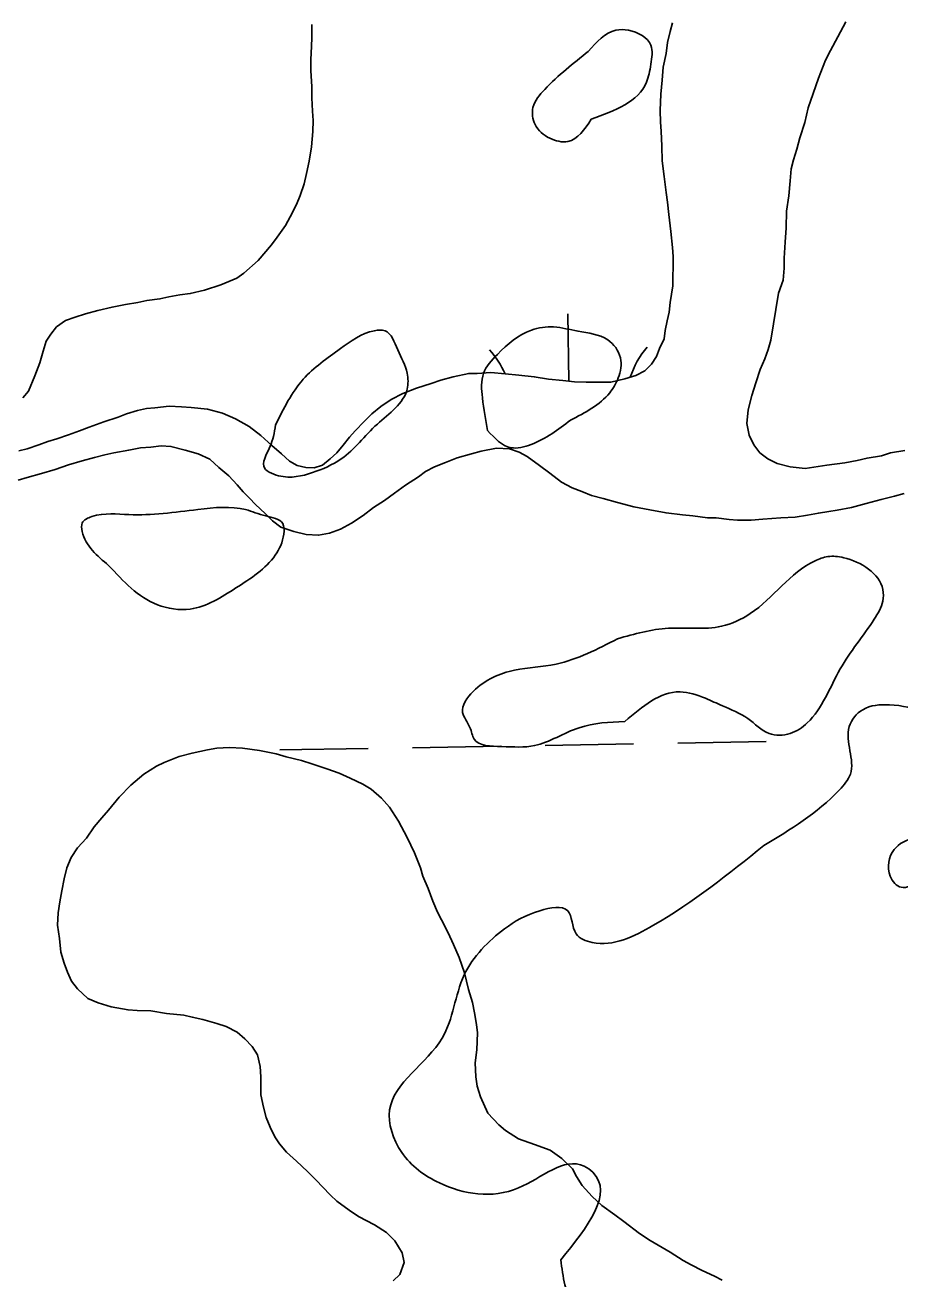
# Model space of a CAD drawing. Extents: x 3887375 to 3925618, y 296674 to 322633.
# Drawn here: x 3902371.8 to 3902688.4, y 311036.7 to 311490.7 of the extents above; entities that cross this region are included whole.
import ezdxf

# ---------------------------------------------------------------- set-up
doc = ezdxf.new("R2010")
doc.units = 0
doc.layers.add('V-RIVR-EDGE', color=7, linetype='Continuous')
doc.layers.add('V-WETL-SWMP', color=7, linetype='Continuous')

msp = doc.modelspace()

# ---------------------------------------------------------------- linework, layer by layer
at = {"layer": 'V-RIVR-EDGE'}
for points in [[(3902575.59, 311481.17), (3902585.59, 311488.83), (3902590.19, 311488.82), (3902598.24, 311483.42), (3902598.22, 311476.51), (3902596.67, 311469.99), (3902576.68, 311456.61)], [(3902576.68, 311456.61), (3902568.21, 311448.57), (3902561.69, 311449.74), (3902556.33, 311454.74), (3902555.58, 311460.88), (3902559.82, 311467.4), (3902575.59, 311481.17)], [(3902539.17, 311343.86), (3902537.28, 311355.76), (3902537.69, 311364.59), (3902542.69, 311371.49), (3902555, 311380.28), (3902563.06, 311381.42), (3902571.88, 311379.86), (3902582.62, 311376.76), (3902587.21, 311370.23), (3902586.43, 311362.93), (3902583.34, 311357.57), (3902569.12, 311347.63)], [(3902462.41, 311345.97), (3902472.43, 311362.45), (3902485.89, 311373.55), (3902498.19, 311380.04), (3902502.03, 311380.03), (3902506.62, 311373.11), (3902510.05, 311364.66), (3902510.04, 311358.9), (3902499.26, 311346.26), (3902486.18, 311333.63), (3902475.8, 311328.67), (3902463.52, 311327.54), (3902458.15, 311331.01), (3902458.93, 311334.85)], [(3902458.93, 311334.85), (3902461.63, 311341.75), (3902462.41, 311345.97)], [(3902569.12, 311347.63), (3902554.89, 311338.83), (3902547.6, 311337.7), (3902539.17, 311343.86)], [(3902434.32, 311315.33), (3902409.37, 311313.48), (3902395.93, 311312.74), (3902392.47, 311310.45), (3902392.46, 311307.38), (3902402.03, 311295.07)], [(3902402.03, 311295.07), (3902419.65, 311280.83), (3902431.54, 311279.26), (3902448.07, 311286.9), (3902462.3, 311298.76), (3902465.39, 311306.43), (3902465.01, 311310.27), (3902458.88, 311312.97), (3902451.59, 311315.29), (3902434.32, 311315.33)], [(3902586.19, 311268.52), (3902604.62, 311272.31), (3902623.82, 311273.03), (3902634.19, 311277.61), (3902657.65, 311296.74), (3902662.26, 311298.27), (3902668.02, 311297.87), (3902682.19, 311286.32), (3902682.18, 311282.1), (3902679.09, 311275.58), (3902666.76, 311257.57), (3902654.82, 311238.03), (3902648.67, 311234.2), (3902640.99, 311234.22), (3902633.33, 311239.62), (3902624.13, 311244.24), (3902617.99, 311246.95), (3902608.79, 311249.27), (3902588.8, 311238.57)], [(3902588.8, 311238.57), (3902572.3, 311236.31), (3902556.16, 311229.83), (3902544.26, 311229.47), (3902534.29, 311232.18), (3902532.76, 311236.41), (3902530.09, 311241.79), (3902533.95, 311249.46), (3902548.93, 311257.1), (3902563.91, 311259.36), (3902586.19, 311268.52)], [(3902565.66, 311043.64), (3902570.46, 311026.46), (3902580.57, 311018.51), (3902586.29, 311017.61), (3902600.4, 311023.3), (3902605.24, 311022.85), (3902612.71, 311015.79), (3902612.26, 311012.27), (3902617.53, 311007.85), (3902623.7, 311007.84), (3902624.13, 311003.87), (3902623.22, 310993.31), (3902624.97, 310988.9), (3902630.25, 310987.56), (3902646.54, 310987.52), (3902660.63, 310987.05), (3902666.35, 310986.59), (3902668.55, 310983.95), (3902663.25, 310977.36), (3902661.46, 310966.35), (3902666.29, 310961.5), (3902674.66, 310961.04), (3902694.51, 310979.04), (3902709.5, 310986.49), (3902726.7, 310995.69), (3902730.67, 311000.09), (3902731.12, 311004.93), (3902722.34, 311013.32), (3902721.47, 311019.92), (3902738.24, 311035.29), (3902743.99, 311044.08), (3902743.12, 311047.17), (3902725.96, 311054.26), (3902712.33, 311061.33), (3902706.18, 311067.95), (3902705.33, 311080.72), (3902707.12, 311090.41), (3902711.97, 311093.48), (3902730.91, 311098.27), (3902748.98, 311104.39), (3902763.53, 311110.96), (3902793.08, 311132.02), (3902798.39, 311140.82), (3902799.28, 311145.66), (3902793.12, 311148.32), (3902775.07, 311148.36), (3902760.54, 311149.72), (3902754.4, 311156.78), (3902746.06, 311170.45), (3902739.02, 311171.35), (3902705.07, 311152.94), (3902700.23, 311152.95), (3902699.36, 311157.35), (3902705.1, 311163.94), (3902724.49, 311172.7), (3902730.23, 311178.41), (3902730.69, 311185.02), (3902729.82, 311189.86), (3902725.87, 311194.27), (3902718.39, 311195.17), (3902695.01, 311180.7), (3902688.84, 311178.51), (3902684.89, 311182.49), (3902686.23, 311192.17), (3902702.11, 311200.5), (3902706.97, 311208.41), (3902706.99, 311217.66), (3902703.06, 311231.32), (3902696.92, 311241.02), (3902684.6, 311244.57), (3902674.91, 311242.83), (3902670.05, 311236.68), (3902670.45, 311219.51), (3902666.47, 311213.79), (3902639.13, 311193.61)], [(3902639.13, 311193.61), (3902598.99, 311164.65), (3902576.95, 311158.54), (3902571.24, 311161.63), (3902568.18, 311170.01), (3902558.05, 311170.03), (3902545.26, 311163.46), (3902530.69, 311146.76), (3902522.71, 311123.89), (3902503.71, 311097.96), (3902508.08, 311082.53), (3902521.7, 311071.49), (3902550.32, 311069.66), (3902574.11, 311077.53), (3902577.19, 311075.32), (3902565.66, 311043.64)]]:
    msp.add_spline(points, degree=3, dxfattribs=at)
at = {"layer": 'V-WETL-SWMP'}
for p, q in [((3902568.56, 311361.8), (3902568.15, 311386.13)), ((3902607.98, 311230.72), (3902639.97, 311231.27)), ((3902464, 311228.25), (3902495.99, 311228.8)), ((3902511.99, 311229.07), (3902543.98, 311229.62)), ((3902559.98, 311229.9), (3902591.98, 311230.45))]:
    msp.add_line(p, q, dxfattribs=at)
for points in [[(3902370.95, 311355.76), (3902373.04, 311358.12), (3902375.34, 311363.76), (3902377.18, 311368.46), (3902378.31, 311372.69), (3902379.46, 311376.22), (3902381.08, 311378.81), (3902383.16, 311381.4), (3902386.43, 311383.77), (3902389.93, 311384.97), (3902393.67, 311386.17), (3902398.11, 311387.38), (3902403.26, 311388.6), (3902408.17, 311389.57), (3902412.62, 311390.31), (3902415.9, 311391.04), (3902420.58, 311391.55), (3902423.85, 311392.28), (3902427.83, 311393.01), (3902431.58, 311393.51), (3902436.72, 311394.73), (3902442.57, 311396.65), (3902448.41, 311399.04), (3902450.97, 311400.93), (3902456.09, 311405.43), (3902460.96, 311411.09), (3902463.05, 311413.92), (3902466.06, 311418.16), (3902467.68, 311421.23), (3902469.99, 311425.7), (3902471.37, 311428.99), (3902472.74, 311433.22), (3902473.65, 311436.98), (3902474.55, 311441.44), (3902475.44, 311446.6), (3902475.87, 311452.23), (3902476.07, 311456.21), (3902475.81, 311459.49), (3902475.53, 311464.41), (3902475.5, 311468.4), (3902475.22, 311474.25), (3902475.19, 311478.23), (3902475.38, 311482.92), (3902475.59, 311486.21), (3902475.55, 311490.89)], [(3902606.08, 311491.48), (3902605.17, 311488.43), (3902604.27, 311484.44), (3902603.83, 311480.45), (3902602.7, 311475.52), (3902602.27, 311470.83), (3902601.84, 311465.67), (3902601.66, 311459.81), (3902601.69, 311455.59), (3902601.95, 311452.31), (3902602.23, 311446.92), (3902602.27, 311441.53), (3902603.02, 311435.91), (3902603.77, 311430.06), (3902604.27, 311426.55), (3902604.77, 311422.1), (3902605.52, 311416.02), (3902606.04, 311410.16), (3902606.3, 311406.88), (3902606.33, 311403.13), (3902606.13, 311399.61), (3902606.15, 311396.33), (3902605.71, 311393.28), (3902605.27, 311390.23), (3902604.83, 311386.71), (3902604.15, 311383.66), (3902603.47, 311380.14), (3902603.03, 311377.09), (3902601.42, 311373.56), (3902600.27, 311370.74), (3902598.42, 311367.91), (3902596.09, 311365.55), (3902592.82, 311363.88), (3902588.85, 311362.68), (3902583.7, 311361.47), (3902579.48, 311361.43), (3902574.8, 311361.39), (3902570.58, 311361.59), (3902566.36, 311362.03), (3902561.2, 311362.46), (3902556.03, 311363.35), (3902550.4, 311364.01), (3902545.48, 311364.44), (3902540.32, 311364.86), (3902535.4, 311364.59), (3902532.35, 311364.57), (3902526.74, 311363.35), (3902522.29, 311362.14), (3902518.79, 311360.94), (3902513.41, 311359.26), (3902508.51, 311357.34), (3902504.31, 311355.2), (3902500.58, 311352.59), (3902497.32, 311349.98), (3902494.53, 311347.15), (3902491.27, 311343.84), (3902489.18, 311341.48), (3902486.86, 311338.65), (3902484.54, 311335.82), (3902482.22, 311333.69), (3902479.42, 311331.33), (3902476.38, 311330.36), (3902473.34, 311330.57), (3902470.28, 311331.25), (3902467.46, 311332.87), (3902464.62, 311335.42), (3902461.08, 311338.44), (3902457.07, 311342.16), (3902452.83, 311345.41), (3902447.88, 311348.18), (3902443.18, 311350.25), (3902437.78, 311351.61), (3902431.91, 311352.27), (3902428.4, 311352.47), (3902423.94, 311352.67), (3902418.79, 311352.16), (3902415.75, 311351.9), (3902412.47, 311351.17), (3902408.5, 311349.97), (3902405.46, 311348.77), (3902400.32, 311347.09), (3902394.94, 311345.17), (3902391.44, 311343.74), (3902387.46, 311342.3), (3902383.26, 311340.86), (3902379.98, 311339.89), (3902376.71, 311338.7)], [(3902672.95, 311333.06), (3902668.39, 311332.19), (3902661.97, 311331.31), (3902657.2, 311330.65), (3902654.09, 311330.21), (3902648.7, 311330.79), (3902643.92, 311331.99), (3902640.58, 311333.63), (3902637.66, 311335.88), (3902635.56, 311338.77), (3902633.87, 311342.28), (3902633.01, 311346.43), (3902633.39, 311351.41), (3902634.79, 311356.6), (3902636.21, 311361.18), (3902637.83, 311365.96), (3902639.46, 311369.92), (3902640.68, 311373.25), (3902641.69, 311376.58), (3902644.45, 311393.61), (3902646.07, 311398.39), (3902646.45, 311402.75), (3902646.42, 311406.28), (3902646.79, 311412.09), (3902647.17, 311417.28), (3902647.32, 311423.29), (3902648.11, 311428.9), (3902648.69, 311434.3), (3902649.07, 311438.66), (3902649.87, 311441.98), (3902651.08, 311445.73), (3902652.09, 311449.89), (3902653.91, 311455.5), (3902655.11, 311460.7), (3902656.94, 311465.9), (3902658.96, 311471.52), (3902661.4, 311477.97), (3902663.24, 311481.51), (3902665.9, 311486.51), (3902668.76, 311491.92)], [(3902369.32, 311325.98), (3902372.59, 311326.95), (3902377.73, 311328.39), (3902382.64, 311329.84), (3902387.55, 311331.52), (3902392.46, 311332.97), (3902396.91, 311334.17), (3902400.65, 311335.14), (3902403.92, 311335.87), (3902409.31, 311336.85), (3902413.52, 311337.59), (3902417.27, 311337.85), (3902421.01, 311338.35), (3902424.53, 311338.15), (3902429.69, 311336.78), (3902434.39, 311335.41), (3902438.63, 311333.57), (3902441.93, 311330.55), (3902445.47, 311327.54), (3902448.54, 311324.28), (3902450.68, 311321.72), (3902453.04, 311319.39), (3902455.17, 311317.07), (3902458.71, 311313.82), (3902461.31, 311311.26), (3902464.37, 311308.94), (3902469.07, 311307.34), (3902473.53, 311306.2), (3902477.99, 311306), (3902481.97, 311306.74), (3902485.94, 311308.18), (3902489.91, 311310.32), (3902494.1, 311313.16), (3902497.83, 311316.01), (3902501.79, 311318.62), (3902505.52, 311321.23), (3902509.48, 311324.07), (3902514.14, 311327.16), (3902516.71, 311329.05), (3902519.97, 311330.72), (3902523.94, 311332.39), (3902528.15, 311334.07), (3902533.29, 311335.51), (3902536.8, 311336.48), (3902542.42, 311337.46), (3902547.1, 311337.27), (3902550.63, 311336.12), (3902553.46, 311334.5), (3902557.93, 311331.26), (3902561.71, 311328.48), (3902565.95, 311325.23), (3902569.72, 311323.15), (3902573.24, 311321.78), (3902576.77, 311320.4), (3902581, 311319.26), (3902586.17, 311317.9), (3902592.04, 311316.3), (3902597.91, 311315.18), (3902603.77, 311314.05), (3902609.64, 311313.4), (3902613.39, 311312.96), (3902618.79, 311312.3), (3902621.83, 311312.33), (3902626.53, 311311.66), (3902629.57, 311311.45), (3902634.5, 311311.49), (3902638.71, 311311.76), (3902645.27, 311312.28), (3902650.42, 311312.56), (3902654.87, 311313.3), (3902658.85, 311314.03), (3902662.59, 311314.53), (3902665.64, 311315.02), (3902670.79, 311316), (3902676.16, 311317.45), (3902681.54, 311318.9), (3902686.45, 311320.11), (3902689.96, 311321.08)], [(3902376.71, 311338.7), (3902372.51, 311337.26), (3902369.47, 311336.53)], [(3902690.14, 311336.73), (3902684.96, 311335.85), (3902681.65, 311334.79), (3902676.47, 311333.92), (3902672.95, 311333.06)], [(3902462.69, 311226.9), (3902456.59, 311228.02), (3902450.49, 311228.91), (3902445.8, 311229.11), (3902441.12, 311228.84), (3902437.84, 311228.34), (3902432.22, 311227.12), (3902427.55, 311225.91), (3902422.17, 311223.76), (3902419.37, 311222.33), (3902414.71, 311219.48), (3902410.05, 311215.46), (3902405.87, 311211.21), (3902401.92, 311206.49), (3902399.6, 311203.66), (3902396.82, 311200.35), (3902394.04, 311196.35), (3902390.79, 311192.8), (3902388.47, 311189.27), (3902386.86, 311185.51), (3902385.96, 311181.52), (3902385.05, 311177.29), (3902384.38, 311173.3), (3902383.71, 311169.31), (3902383.51, 311164.86), (3902384.26, 311159.94), (3902384.77, 311155.02), (3902385.97, 311151.05), (3902387.17, 311147.78), (3902388.6, 311144.51), (3902390.73, 311141.71), (3902394.51, 311138.23), (3902398.27, 311136.62), (3902402.97, 311135.25), (3902409.07, 311134.13), (3902412.36, 311133.92), (3902417.28, 311133.73), (3902422.91, 311132.83), (3902429.24, 311132.18), (3902432.3, 311131.5), (3902436.05, 311130.6), (3902441.22, 311129.23), (3902444.51, 311128.09), (3902448.51, 311126.01), (3902451.34, 311123.69), (3902453.94, 311120.9), (3902455.84, 311117.87), (3902456.81, 311113.66), (3902457.08, 311109.91), (3902457.1, 311106.63), (3902457.13, 311103.35), (3902458.1, 311098.9), (3902459.07, 311095.16), (3902460.51, 311091.66), (3902462.18, 311088.16), (3902463.84, 311085.59), (3902466.44, 311082.57), (3902469.98, 311079.31), (3902474, 311075.6), (3902477.3, 311072.34), (3902479.43, 311070.02), (3902482.27, 311066.99), (3902484.63, 311064.9), (3902489.11, 311061.66), (3902492.41, 311059.34), (3902498.29, 311056.34), (3902502.53, 311053.56), (3902505.6, 311050.54), (3902508.22, 311046.11), (3902508.95, 311042.6), (3902507.34, 311038.37), (3902505.02, 311036.01)], [(3902624.07, 311036.27), (3902621.25, 311037.65), (3902616.78, 311039.72), (3902612.78, 311041.8), (3902609.95, 311043.42), (3902605.24, 311046.43), (3902597.94, 311050.59), (3902594.17, 311053.13), (3902588.51, 311057.54), (3902585.21, 311059.86), (3902580.5, 311063.34), (3902576.95, 311066.59), (3902573.41, 311070.54), (3902571.27, 311073.81), (3902569.84, 311076.61), (3902566.06, 311080.33), (3902561.82, 311083.34), (3902556.18, 311085.4), (3902550.3, 311087.46), (3902545.59, 311090.47), (3902543.23, 311092.56), (3902539.21, 311096.75), (3902536.59, 311102.59), (3902535.38, 311106.56), (3902534.89, 311109.84), (3902534.61, 311114.99), (3902535.28, 311119.68), (3902535.46, 311125.78), (3902535.2, 311128.82), (3902534.46, 311133.04), (3902533.73, 311136.78), (3902532.29, 311141.45), (3902530.83, 311147.54), (3902528.91, 311153.15), (3902526.76, 311157.82), (3902524.85, 311162.02), (3902522.47, 311166.69), (3902521.04, 311169.49), (3902519.37, 311173.46), (3902517.69, 311178.13), (3902515.78, 311182.57), (3902514.82, 311185.61), (3902512.67, 311190.98), (3902510.04, 311196.58), (3902506.95, 311202.42), (3902503.63, 311207.55), (3902500.79, 311210.8), (3902497.01, 311214.05), (3902493.95, 311215.9), (3902489.48, 311217.98), (3902485.48, 311219.82), (3902481.02, 311221.42), (3902475.61, 311223.26), (3902471.85, 311224.4), (3902466.22, 311225.76), (3902462.69, 311226.9)]]:
    msp.add_lwpolyline(points, dxfattribs=at)
for centre, start, end in [((3902513.52, 311349.66), 24.7781, 41.7552), ((3902623.99, 311351.56), 140.2115, 160.6217)]:
    msp.add_arc(centre, 35.25, start, end, dxfattribs=at)

doc.saveas('drawing.dxf')
